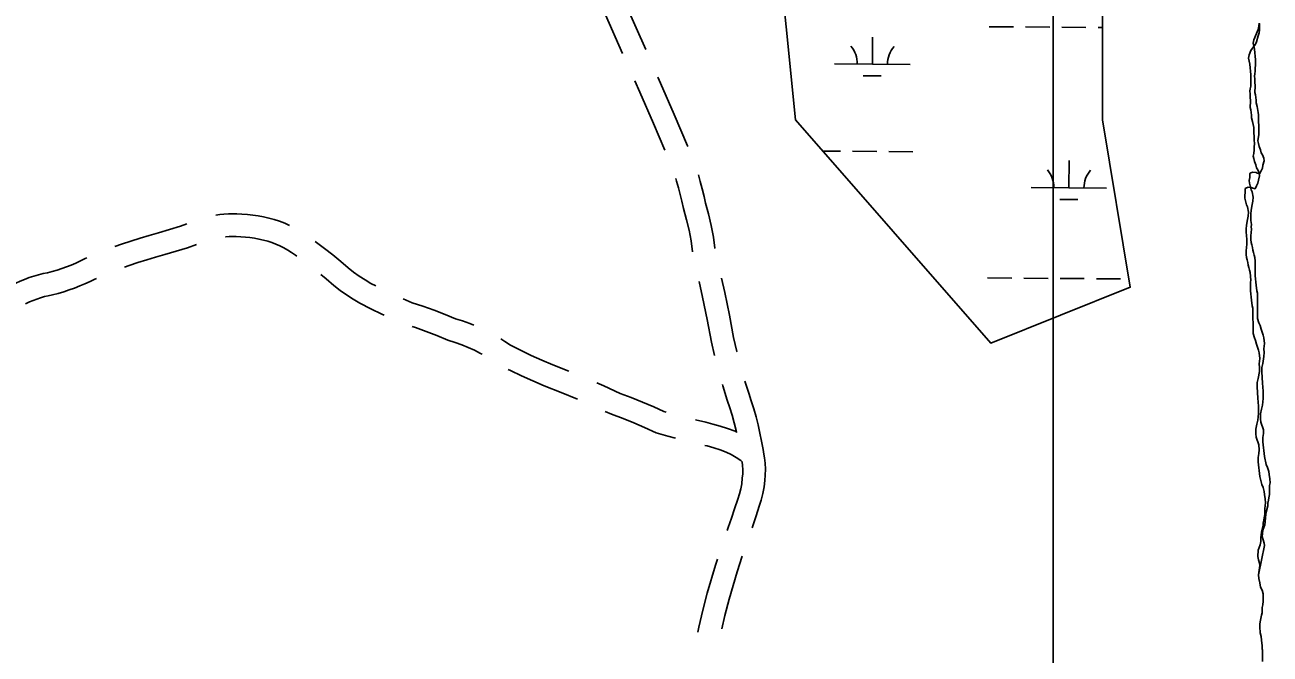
# Model space of a CAD drawing. Extents: x 3172231 to 3210228, y 940198 to 965780.
# Drawn here: x 3193675 to 3195324, y 953424 to 954257 of the extents above; entities that cross this region are included whole.
import ezdxf

# ---------------------------------------------------------------- set-up
doc = ezdxf.new("R2010")
doc.units = 0
for name, color, linetype in [('V-ROAD-CNTR', 7, 'Continuous'), ('V-SITE-VEGE', 7, 'Continuous'), ('V-TOPO-SHOR', 7, 'Continuous'), ('V-WETL-SWMP', 7, 'Continuous')]:
    doc.layers.add(name, color=color, linetype=linetype)

msp = doc.modelspace()

# ---------------------------------------------------------------- linework, layer by layer
at = {"layer": 'V-ROAD-CNTR'}
for points in [[(3194497.099, 954224.529), (3194471.511, 954282.133), (3194466.177, 954295.404), (3194461.008, 954308.901), (3194458.201, 954316.618)], [(3194466.446, 954219.637), (3194443.875, 954270.447), (3194438.249, 954284.446), (3194432.902, 954298.409), (3194427.992, 954311.906)], [(3194552.825, 954096.103), (3194552.421, 954097.051), (3194534.859, 954138.643), (3194516.823, 954180.126), (3194513.337, 954187.974)], [(3194522.299, 954091.266), (3194507.283, 954126.827), (3194489.359, 954168.056), (3194482.684, 954183.082)], [(3194559.232, 953956.689), (3194557.163, 953971.416), (3194554.524, 953985.487), (3194551.241, 953999.416), (3194547.079, 954014.024), (3194545.055, 954023.8), (3194542.927, 954032.783), (3194540.542, 954041.71), (3194537.907, 954050.571), (3194536.779, 954053.999)], [(3194588.926, 953961.246), (3194588.821, 953961.711), (3194586.775, 953976.27), (3194583.882, 953991.695), (3194580.283, 954006.97), (3194576.233, 954021.186), (3194574.345, 954030.3), (3194572.021, 954040.115), (3194569.416, 954049.86), (3194566.803, 954058.648)], [(3193927.647, 954005.289), (3193932.831, 954006.084), (3193938.567, 954006.699), (3193944.319, 954007.056), (3193950.073, 954007.154), (3193955.491, 954007), (3193962.402, 954006.786), (3193969.582, 954006.287), (3193976.743, 954005.513), (3193983.876, 954004.465), (3193990.965, 954003.146), (3193997.994, 954001.554), (3194004.941, 953999.701), (3194012.172, 953997.473), (3194019.103, 953994.637), (3194025.344, 953991.786)], [(3193794.033, 953963.789), (3193802.91, 953966.994), (3193815.08, 953971.13), (3193827.322, 953975.033), (3193839.635, 953978.704), (3193851.778, 953982.076), (3193866.452, 953986.353), (3193880.991, 953990.904), (3193889.419, 953993.726)], [(3193940.697, 953976.756), (3193941.097, 953976.799), (3193945.503, 953977.072), (3193949.903, 953977.146), (3193954.601, 953977.014), (3193960.896, 953976.818), (3193966.93, 953976.399), (3193972.949, 953975.749), (3193978.948, 953974.867), (3193984.905, 953973.758), (3193990.812, 953972.42), (3193996.657, 953970.861), (3194002.054, 953969.199), (3194007.185, 953967.099), (3194012.58, 953964.634), (3194017.883, 953961.952), (3194023.078, 953959.057), (3194028.154, 953955.956), (3194033.098, 953952.658), (3194035.159, 953951.16)], [(3194059.169, 953970.598), (3194061.158, 953969.028), (3194071.848, 953961.183), (3194082.69, 953952.741), (3194093.288, 953943.998), (3194103.054, 953935.461), (3194110.189, 953930.084), (3194117.744, 953924.788), (3194125.472, 953919.761), (3194133.13, 953915.148), (3194139.737, 953911.784)], [(3193806.805, 953936.505), (3193812.832, 953938.68), (3193824.464, 953942.634), (3193836.166, 953946.365), (3193847.935, 953949.874), (3193859.99, 953953.22), (3193875.132, 953957.635), (3193890.235, 953962.362), (3193902.215, 953966.374)], [(3193663.032, 953915.33), (3193668.605, 953917.94), (3193674.563, 953920.447), (3193680.621, 953922.715), (3193686.766, 953924.742), (3193692.977, 953926.517), (3193699.25, 953928.046), (3193704.841, 953929.172), (3193711.034, 953930.804), (3193717.403, 953932.684), (3193723.721, 953934.749), (3193729.979, 953937.001), (3193736.167, 953939.429), (3193742.275, 953942.038), (3193748.302, 953944.821), (3193754.823, 953948.067), (3193756.896, 953948.95)], [(3193675.758, 953888.162), (3193680.791, 953890.52), (3193685.645, 953892.563), (3193690.581, 953894.411), (3193695.59, 953896.062), (3193700.655, 953897.511), (3193705.764, 953898.756), (3193711.631, 953899.936), (3193719.106, 953901.908), (3193726.311, 953904.034), (3193733.461, 953906.371), (3193740.539, 953908.917), (3193747.541, 953911.665), (3193754.457, 953914.62), (3193761.276, 953917.767), (3193767.403, 953920.817), (3193769.629, 953921.767)], [(3194066.92, 953926.86), (3194073.866, 953921.13), (3194084.13, 953912.157), (3194092.547, 953905.814), (3194100.95, 953899.924), (3194109.548, 953894.331), (3194118.566, 953888.9), (3194133.106, 953881.495), (3194147.451, 953874.549), (3194150.635, 953873.086)], [(3194618.007, 953824.314), (3194617.843, 953824.955), (3194613.544, 953843.555), (3194607.873, 953873.099), (3194601.803, 953902.938), (3194597.656, 953922.211)], [(3194588.256, 953819.745), (3194584.188, 953837.347), (3194578.443, 953867.281), (3194572.439, 953896.792), (3194567.951, 953917.652)], [(3194175.834, 953894.562), (3194187.66, 953889.415), (3194201.83, 953884.934), (3194216.82, 953879.681), (3194231.639, 953873.967), (3194245.396, 953868.171), (3194254.308, 953865.379), (3194264.088, 953861.861), (3194269.471, 953859.669)], [(3194187.61, 953857.967), (3194192.344, 953856.47), (3194206.46, 953851.523), (3194220.415, 953846.141), (3194235.064, 953839.969), (3194244.744, 953836.937), (3194253.348, 953833.843), (3194261.828, 953830.389), (3194270.163, 953826.578), (3194278.333, 953822.422), (3194280.467, 953821.222)], [(3194305.097, 953841.59), (3194310.406, 953838.304), (3194317.913, 953833.214), (3194331.173, 953826.564), (3194345.316, 953819.813), (3194359.593, 953813.343), (3194373.885, 953807.198), (3194395.262, 953798.881)], [(3194314.983, 953801.122), (3194317.985, 953799.616), (3194332.662, 953792.611), (3194347.475, 953785.897), (3194362.519, 953779.43), (3194385.263, 953770.581), (3194406.843, 953761.725)], [(3194432.175, 953783.479), (3194441.666, 953779.381), (3194463.462, 953769.495), (3194477.949, 953764.029), (3194492.923, 953758.006), (3194507.765, 953751.657), (3194521.309, 953745.513), (3194524.279, 953744.661)], [(3194617.413, 953717.797), (3194616.787, 953720.513), (3194614.223, 953730.495), (3194611.415, 953740.405), (3194608.365, 953750.238), (3194604.957, 953760.34), (3194599.073, 953779.379), (3194598.585, 953781.105)], [(3194653.518, 953689.047), (3194652.578, 953695.172), (3194650.632, 953706.036), (3194648.418, 953716.855), (3194645.935, 953727.617), (3194643.187, 953738.315), (3194640.179, 953748.939), (3194636.909, 953759.48), (3194633.505, 953769.566), (3194628.513, 953785.722)], [(3194443.458, 953745.626), (3194451.958, 953741.771), (3194467.055, 953736.075), (3194481.425, 953730.294), (3194495.669, 953724.203), (3194510.919, 953717.285), (3194526.244, 953712.886), (3194536.731, 953710.064)], [(3194562.925, 953734.356), (3194576.516, 953731.181), (3194586.1, 953728.917), (3194595.86, 953726.191), (3194605.506, 953723.078), (3194615.42, 953719.43), (3194617.692, 953718.331)], [(3194575.586, 953700.575), (3194578.614, 953699.859), (3194587.216, 953697.457), (3194595.716, 953694.714), (3194603.68, 953691.784), (3194610.31, 953688.577), (3194616.78, 953684.758), (3194622.918, 953680.411), (3194625.387, 953678.346)], [(3194653.515, 953689.062), (3194654.254, 953684.276), (3194655.194, 953676.92), (3194655.621, 953669.16), (3194655.495, 953661.391), (3194654.844, 953654.05), (3194653.921, 953645.532), (3194652.321, 953636.695), (3194650.094, 953627.998), (3194647.473, 953620.134), (3194643.447, 953607.301), (3194639.085, 953594.277), (3194638.134, 953591.613)], [(3194624.681, 953679.03), (3194625.298, 953674.192), (3194625.607, 953668.578), (3194625.517, 953662.959), (3194624.988, 953656.992), (3194624.211, 953649.826), (3194622.993, 953643.097), (3194621.296, 953636.472), (3194618.929, 953629.368), (3194614.909, 953616.557), (3194610.731, 953604.083), (3194606.311, 953591.697), (3194604.8, 953587.706)], [(3194592.169, 953549.764), (3194589.696, 953542.012), (3194578.692, 953505.033), (3194572.868, 953482.514), (3194567.61, 953459.944), (3194566.216, 953453.241)], [(3194624.963, 953553.855), (3194618.366, 953533.174), (3194607.6, 953496.997), (3194602.004, 953475.354), (3194597.876, 953457.637)]]:
    msp.add_lwpolyline(points, dxfattribs=at)
at = {"layer": 'V-SITE-VEGE'}
for p, q in [((3195036.827, 958708.921), (3195036.827, 951977.879)), ((3195302.385, 954237.595), (3195308.115, 954251.429)), ((3195308.115, 954251.429), (3195309.108, 954255.574)), ((3195309.108, 954255.574), (3195309.759, 954259.715)), ((3195301.737, 954233.108), (3195302.385, 954237.595)), ((3195303.189, 954225.196), (3195301.737, 954233.108)), ((3195304.701, 954211.084), (3195303.189, 954225.196)), ((3195304.457, 954200.053), (3195304.768, 954203.846)), ((3195304.494, 954196.264), (3195304.457, 954200.053)), ((3195304.768, 954203.846), (3195304.701, 954211.084)), ((3195303.525, 954189.363), (3195303.841, 954192.467)), ((3195303.9, 954185.922), (3195303.525, 954189.363)), ((3195303.841, 954192.467), (3195304.494, 954196.264)), ((3195303.939, 954181.787), (3195303.9, 954185.922)), ((3195303.724, 954168.002), (3195304.336, 954176.278)), ((3195304.787, 954164.909), (3195303.724, 954168.002)), ((3195304.336, 954176.278), (3195303.939, 954181.787)), ((3195305.543, 954157.682), (3195304.787, 954164.909)), ((3195305.575, 954154.235), (3195305.543, 954157.682)), ((3195307.003, 954149.08), (3195305.575, 954154.235)), ((3195308.455, 954141.169), (3195307.003, 954149.08)), ((3195308.484, 954138.066), (3195308.455, 954141.169)), ((3195308.856, 954134.97), (3195308.484, 954138.066)), ((3195308.918, 954128.422), (3195308.856, 954134.97)), ((3195309.299, 954124.636), (3195308.918, 954128.422)), ((3195309.043, 954115.329), (3195309.338, 954120.157)), ((3195309.338, 954120.157), (3195309.299, 954124.636)), ((3195307.771, 954103.603), (3195308.428, 954107.055)), ((3195308.494, 954100.164), (3195307.771, 954103.603)), ((3195308.428, 954107.055), (3195309.069, 954111.885)), ((3195309.069, 954111.885), (3195309.043, 954115.329)), ((3195309.563, 954096.383), (3195308.494, 954100.164)), ((3195311.326, 954091.921), (3195309.563, 954096.383)), ((3195312.051, 954088.136), (3195311.326, 954091.921)), ((3195313.798, 954085.394), (3195312.051, 954088.136)), ((3195315.563, 954080.933), (3195313.798, 954085.394)), ((3195313.964, 954067.824), (3195314.615, 954071.621)), ((3195314.615, 954071.621), (3195316.284, 954077.495)), ((3195316.284, 954077.495), (3195315.563, 954080.933)), ((3195296.548, 954051.123), (3195297.197, 954055.264)), ((3195297.148, 954060.431), (3195297.832, 954061.125)), ((3195297.197, 954055.264), (3195297.148, 954060.431)), ((3195297.832, 954061.125), (3195300.918, 954062.534)), ((3195300.918, 954062.534), (3195305.749, 954061.891)), ((3195305.749, 954061.891), (3195307.134, 954061.213)), ((3195307.134, 954061.213), (3195310.245, 954060.21)), ((3195310.245, 954060.21), (3195312.276, 954064.019)), ((3195312.276, 954064.019), (3195313.964, 954067.824)), ((3195296.923, 954047.68), (3195296.548, 954051.123)), ((3195299.071, 954039.082), (3195296.923, 954047.68)), ((3195300.474, 954036.342), (3195299.071, 954039.082)), ((3195301.576, 954029.115), (3195300.474, 954036.342)), ((3195298.977, 954012.206), (3195300.287, 954019.454)), ((3195300.287, 954019.454), (3195301.279, 954023.944)), ((3195301.279, 954023.944), (3195301.576, 954029.115)), ((3195298.34, 954006.687), (3195298.977, 954012.206)), ((3195298.375, 954002.896), (3195298.34, 954006.687)), ((3195298.762, 953998.421), (3195298.375, 954002.896)), ((3195298.606, 953978.091), (3195299.212, 953987.055)), ((3195299.497, 953993.26), (3195298.762, 953998.421)), ((3195299.184, 953990.156), (3195299.497, 953993.26)), ((3195299.212, 953987.055), (3195299.184, 953990.156)), ((3195298.651, 953973.266), (3195298.606, 953978.091)), ((3195299.034, 953969.135), (3195298.651, 953973.266)), ((3195299.753, 953966.04), (3195299.034, 953969.135)), ((3195300.818, 953962.604), (3195299.753, 953966.04)), ((3195301.195, 953959.161), (3195300.818, 953962.604)), ((3195301.916, 953956.069), (3195301.195, 953959.161)), ((3195302.979, 953952.632), (3195301.916, 953956.069)), ((3195303.697, 953949.538), (3195302.979, 953952.632)), ((3195304.435, 953944.375), (3195303.697, 953949.538)), ((3195304.103, 953942.994), (3195304.435, 953944.375)), ((3195304.474, 953940.242), (3195304.103, 953942.994)), ((3195304.17, 953935.759), (3195304.474, 953940.242)), ((3195304.271, 953925.076), (3195304.17, 953935.759)), ((3195305.42, 953912.684), (3195304.271, 953925.076)), ((3195306.524, 953905.112), (3195305.42, 953912.684)), ((3195307.242, 953902.018), (3195306.524, 953905.112)), ((3195307.554, 953868.597), (3195307.242, 953902.018)), ((3195309.331, 953862.756), (3195307.554, 953868.597)), ((3195310.742, 953859.323), (3195309.331, 953862.756)), ((3195312.166, 953854.512), (3195310.742, 953859.323)), ((3195314.996, 953846.613), (3195312.166, 953854.512)), ((3195315.717, 953843.175), (3195314.996, 953846.613)), ((3195316.477, 953835.601), (3195315.717, 953843.175)), ((3195315.854, 953828.36), (3195316.477, 953835.601)), ((3195316.245, 953823.539), (3195315.854, 953828.36)), ((3195315.948, 953818.367), (3195316.245, 953823.539)), ((3195312.983, 953803.868), (3195314.312, 953809.049)), ((3195314.312, 953809.049), (3195315.948, 953818.367)), ((3195313.038, 953798.008), (3195312.983, 953803.868)), ((3195313.866, 953783.199), (3195313.038, 953798.008)), ((3195314.998, 953772.529), (3195313.866, 953783.199)), ((3195315.033, 953768.738), (3195314.998, 953772.529)), ((3195313.794, 953753.911), (3195314.746, 953762.535)), ((3195314.746, 953762.535), (3195315.033, 953768.738)), ((3195311.148, 953742.169), (3195312.465, 953748.729)), ((3195311.205, 953735.968), (3195311.148, 953742.169)), ((3195312.465, 953748.729), (3195313.794, 953753.911)), ((3195311.939, 953731.151), (3195311.205, 953735.968)), ((3195315.477, 953721.192), (3195311.939, 953731.151)), ((3195314.249, 953705.328), (3195314.537, 953711.189)), ((3195316.497, 953686.054), (3195314.249, 953705.328)), ((3195314.537, 953711.189), (3195315.178, 953716.367)), ((3195315.178, 953716.367), (3195315.477, 953721.192)), ((3195319.006, 953675.394), (3195316.497, 953686.054)), ((3195320.769, 953671.278), (3195319.006, 953675.394)), ((3195322.195, 953666.121), (3195320.769, 953671.278)), ((3195322.924, 953661.992), (3195322.195, 953666.121)), ((3195323.667, 953656.141), (3195322.924, 953661.992)), ((3195324.059, 953650.976), (3195323.667, 953656.141)), ((3195323.1, 953643.042), (3195323.401, 953647.525)), ((3195323.172, 953635.46), (3195323.1, 953643.042)), ((3195323.401, 953647.525), (3195324.059, 953650.976)), ((3195320.866, 953624.069), (3195321.865, 953627.871)), ((3195320.896, 953620.625), (3195320.866, 953624.069)), ((3195321.865, 953627.871), (3195322.176, 953631.315)), ((3195322.176, 953631.315), (3195323.172, 953635.46)), ((3195317.941, 953605.091), (3195318.908, 953612.336)), ((3195318.908, 953612.336), (3195320.896, 953620.625)), ((3195314.308, 953588.172), (3195316.997, 953595.434)), ((3195316.997, 953595.434), (3195317.648, 953599.575)), ((3195317.648, 953599.575), (3195317.941, 953605.091)), ((3195313.698, 953579.896), (3195314.308, 953588.172)), ((3195314.773, 953575.427), (3195313.698, 953579.896)), ((3195316.192, 953570.959), (3195314.773, 953575.427)), ((3195308.895, 953529.022), (3195316.567, 953567.862)), ((3195316.567, 953567.862), (3195316.192, 953570.959)), ((3195308.94, 953524.199), (3195308.895, 953529.022)), ((3195310.37, 953518.698), (3195308.94, 953524.199)), ((3195311.457, 953512.851), (3195310.37, 953518.698)), ((3195313.561, 953509.078), (3195311.457, 953512.851)), ((3195314.988, 953503.926), (3195313.561, 953509.078)), ((3195314.433, 953489.446), (3195315.076, 953494.277)), ((3195315.076, 953494.277), (3195314.988, 953503.926)), ((3195310.851, 953467.015), (3195312.491, 953475.991)), ((3195312.491, 953475.991), (3195313.495, 953479.1)), ((3195313.464, 953482.547), (3195313.776, 953485.995)), ((3195313.495, 953479.1), (3195313.464, 953482.547)), ((3195313.776, 953485.995), (3195314.433, 953489.446)), ((3195310.538, 953463.912), (3195310.851, 953467.015)), ((3195310.568, 953460.465), (3195310.538, 953463.912)), ((3195310.988, 953452.541), (3195310.568, 953460.465)), ((3195312.065, 953447.731), (3195310.988, 953452.541)), ((3195312.805, 953442.568), (3195312.065, 953447.731)), ((3195313.561, 953435.338), (3195312.805, 953442.568)), ((3195313.606, 953430.515), (3195313.561, 953435.338)), ((3195313.954, 953430.173), (3195313.606, 953430.515)), ((3195314.097, 953414.67), (3195313.954, 953430.173))]:
    msp.add_line(p, q, dxfattribs=at)
msp.add_lwpolyline([(3195036.827, 951977.879), (3195036.827, 958708.921)], dxfattribs=at)
at = {"layer": 'V-TOPO-SHOR'}
for points in [[(3195309.999, 954259.197), (3195310.077, 954250.927), (3195309.428, 954246.786), (3195308.432, 954242.641), (3195306.091, 954235.039), (3195304.742, 954231.926), (3195302.702, 954228.805)], [(3195302.702, 954228.805), (3195300.658, 954226.374), (3195298.616, 954223.599), (3195296.259, 954217.719), (3195295.614, 954213.232), (3195297.066, 954205.323), (3195298.575, 954191.208), (3195298.643, 954183.972), (3195298.334, 954180.179), (3195298.368, 954176.388), (3195297.715, 954172.594), (3195297.4, 954169.489), (3195297.777, 954166.046), (3195297.816, 954161.911), (3195298.211, 954156.402), (3195297.598, 954148.126), (3195298.661, 954145.036), (3195299.417, 954137.806), (3195299.452, 954134.359), (3195300.877, 954129.205), (3195302.329, 954121.293), (3195302.358, 954118.192), (3195302.733, 954115.096), (3195302.792, 954108.548), (3195303.173, 954104.762), (3195303.214, 954100.283), (3195302.915, 954095.456), (3195302.948, 954092.011), (3195302.303, 954087.18), (3195301.645, 954083.729), (3195302.368, 954080.288), (3195303.437, 954076.508), (3195305.201, 954072.045), (3195305.926, 954068.26), (3195307.675, 954065.52), (3195309.44, 954061.057), (3195310.161, 954057.619), (3195308.492, 954051.745), (3195307.838, 954047.948), (3195306.151, 954044.143), (3195304.119, 954040.334), (3195301.008, 954041.337), (3195299.624, 954042.015), (3195294.795, 954042.658), (3195291.706, 954041.251), (3195291.022, 954040.557), (3195291.071, 954035.388), (3195290.42, 954031.247), (3195290.797, 954027.804), (3195292.945, 954019.211), (3195294.348, 954016.466), (3195295.45, 954009.241), (3195295.153, 954004.07), (3195294.162, 953999.581), (3195292.851, 953992.333), (3195292.214, 953986.813), (3195292.249, 953983.022), (3195292.636, 953978.548), (3195293.373, 953973.385), (3195293.058, 953970.282), (3195293.087, 953967.179), (3195292.48, 953958.215), (3195292.526, 953953.392), (3195292.908, 953949.259), (3195293.627, 953946.165), (3195294.692, 953942.728), (3195295.069, 953939.287), (3195295.788, 953936.193), (3195296.855, 953932.756), (3195297.572, 953929.662), (3195298.309, 953924.501), (3195297.977, 953923.118), (3195298.348, 953920.366), (3195298.045, 953915.883), (3195298.145, 953905.203), (3195299.294, 953892.808), (3195300.398, 953885.239), (3195301.117, 953882.142), (3195301.428, 953848.723), (3195303.208, 953842.882), (3195304.617, 953839.447), (3195306.04, 953834.637), (3195308.871, 953826.738), (3195309.592, 953823.299), (3195310.351, 953815.725), (3195309.731, 953808.484), (3195310.12, 953803.663), (3195309.825, 953798.492), (3195308.189, 953789.173), (3195306.857, 953783.992), (3195306.913, 953778.134), (3195307.74, 953763.325), (3195308.875, 953752.653), (3195308.91, 953748.864), (3195308.623, 953742.659), (3195307.668, 953734.035), (3195306.339, 953728.853), (3195305.022, 953722.296), (3195305.08, 953716.092), (3195305.815, 953711.275), (3195309.354, 953701.316)], [(3195309.354, 953701.316), (3195309.413, 953694.768), (3195309.114, 953689.941), (3195308.473, 953684.768), (3195308.185, 953678.907), (3195310.431, 953659.633), (3195312.942, 953648.973), (3195314.705, 953644.855), (3195316.131, 953639.7), (3195316.86, 953635.571), (3195317.603, 953629.72), (3195317.994, 953624.555), (3195317.337, 953621.104), (3195317.036, 953616.621), (3195317.108, 953609.041), (3195316.112, 953604.896), (3195315.799, 953601.447), (3195314.802, 953597.648), (3195314.832, 953594.204), (3195312.844, 953585.913), (3195311.877, 953578.669), (3195311.584, 953573.152), (3195310.933, 953569.011), (3195308.246, 953561.751), (3195307.634, 953553.475), (3195308.709, 953549.004), (3195310.128, 953544.54), (3195310.503, 953541.441)], [(3195310.503, 953541.441), (3195308.895, 953529.022), (3195308.94, 953524.199), (3195310.37, 953518.698), (3195311.457, 953512.851), (3195313.561, 953509.078), (3195314.988, 953503.924), (3195315.076, 953494.277), (3195314.433, 953489.446), (3195313.776, 953485.995), (3195313.464, 953482.547), (3195313.495, 953479.1), (3195312.491, 953475.991), (3195310.851, 953467.015), (3195310.538, 953463.912), (3195310.568, 953460.465), (3195310.988, 953452.543), (3195312.065, 953447.731), (3195312.805, 953442.568), (3195313.561, 953435.338), (3195313.606, 953430.515), (3195313.954, 953430.173), (3195314.097, 953414.67)]]:
    msp.add_lwpolyline(points, dxfattribs=at)
at = {"layer": 'V-WETL-SWMP'}
for p, q in [((3194952.189, 954254.947), (3194984.188, 954254.729)), ((3195000.187, 954254.621), (3195032.187, 954254.403)), ((3195048.186, 954254.294), (3195080.186, 954254.076)), ((3195096.185, 954253.967), (3195101.883, 954253.928)), ((3194797.255, 954205.259), (3194797.5, 954241.258)), ((3194747.256, 954205.599), (3194847.254, 954204.918)), ((3194785.15, 954189.91), (3194809.149, 954189.746)), ((3194731.586, 954090.271), (3194755.062, 954090.111)), ((3194771.062, 954090.002), (3194803.061, 954089.785)), ((3194819.06, 954089.676), (3194851.06, 954089.458)), ((3195057.583, 954041.621), (3195057.828, 954077.62)), ((3195007.584, 954041.961), (3195107.582, 954041.281)), ((3195045.478, 954026.272), (3195069.478, 954026.109)), ((3194949.924, 953922.28), (3194981.923, 953922.062)), ((3194997.923, 953921.953), (3195029.922, 953921.735)), ((3195045.922, 953921.627), (3195077.921, 953921.409)), ((3195093.921, 953921.3), (3195125.92, 953921.082))]:
    msp.add_line(p, q, dxfattribs=at)
msp.add_lwpolyline([(3195101.883, 954575.528), (3195101.883, 954131.78), (3195138.847, 953909.906), (3194954.027, 953835.948), (3194695.281, 954131.78), (3194658.317, 954501.57)], dxfattribs=at)
for centre, start, end in [((3194742.016, 954206.11), 358.838165, 40.381824), ((3194852.5, 954205.358), 138.838162, 180.381821), ((3195002.344, 954042.472), 358.838165, 40.381824), ((3195112.828, 954041.72), 138.838162, 180.381821)]:
    msp.add_arc(centre, 35.246, start, end, dxfattribs=at)

doc.saveas('drawing.dxf')
